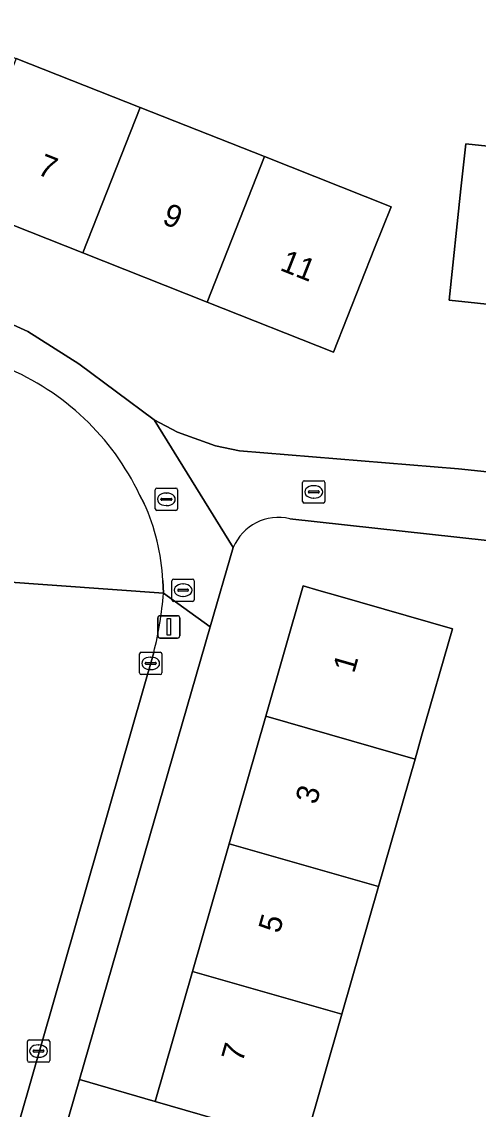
# Model space of a CAD drawing. Extents: x 159817 to 160765, y 380688 to 381638.
# Drawn here: x 160379.61 to 160400.06, y 381273.93 to 381322.59 of the extents above; entities that cross this region are included whole.
import ezdxf

# ---------------------------------------------------------------- set-up
doc = ezdxf.new("R2010")
doc.units = 0
for name, color, linetype in [('IMGEO_Brandkraan', 7, 'Continuous'), ('IMGEO_Erf', 7, 'Continuous'), ('IMGEO_Kolk', 7, 'Continuous'), ('IMGEO_Lichtmast', 7, 'Continuous'), ('IMGEO_Pand', 7, 'Continuous'), ('IMGEO_Pand_nummerreeks', 7, 'Continuous'), ('IMGEO_Rijbaan_lokaal_open', 7, 'Continuous'), ('IMGEO_Rioolput', 7, 'Continuous'), ('IMGEO_Voetpad_open', 7, 'Continuous')]:
    doc.layers.add(name, color=color, linetype=linetype)

msp = doc.modelspace()

# ---------------------------------------------------------------- linework, layer by layer
at = {"layer": 'IMGEO_Brandkraan'}
for p, q in [((160386.415, 381297.657), (160387.267, 381297.657)), ((160386.34, 381296.731), (160386.34, 381297.583)), ((160386.599, 381297.151), (160386.599, 381297.163)), ((160386.642, 381297.2), (160387.04, 381297.2)), ((160386.828, 381297.437), (160386.853, 381297.437)), ((160387.083, 381297.163), (160387.083, 381297.151)), ((160387.341, 381297.583), (160387.341, 381296.731)), ((160387.267, 381296.657), (160386.415, 381296.657)), ((160387.037, 381297.114), (160386.639, 381297.114)), ((160386.851, 381296.877), (160386.826, 381296.877))]:
    msp.add_line(p, q, dxfattribs=at)
for points in [[(160386.415, 381297.657), (160387.267, 381297.657)], [(160386.34, 381296.731), (160386.34, 381297.583)], [(160387.341, 381297.583), (160387.341, 381296.731)], [(160387.267, 381296.657), (160386.415, 381296.657)]]:
    msp.add_lwpolyline(points, dxfattribs=at)
for centre, radius, start, end in [((160386.417, 381297.581), 0.0765, 91.552, 178.448), ((160386.417, 381297.581), 0.0765, 91.552, 178.448), ((160387.265, 381297.581), 0.0765, 1.552, 88.448), ((160387.265, 381297.581), 0.0765, 1.552, 88.448), ((160386.639, 381297.16), 0.0403, 85.8775, 175.7526), ((160386.636, 381297.15), 0.0366, 178.938, 274.7102), ((160387.04, 381297.157), 0.043, 264.8664, 352.4533), ((160387.044, 381297.162), 0.0386, 1.7309, 96.639), ((160386.417, 381296.733), 0.0765, 181.552, 268.448), ((160386.417, 381296.733), 0.0765, 181.552, 268.448), ((160387.265, 381296.733), 0.0765, 271.552, 358.448), ((160387.265, 381296.733), 0.0765, 271.552, 358.448)]:
    msp.add_arc(centre, radius, start, end, dxfattribs=at)
for centre, major_axis, ratio, start_param, end_param in [((160386.827, 381297.157), (-0.387, 0.002), 0.722429, 4.712389, 7.853982), ((160386.852, 381297.157), (-0.39, 0.002), 0.717154, 1.570796, 4.712389)]:
    msp.add_ellipse(centre, major_axis=major_axis, ratio=ratio, start_param=start_param, end_param=end_param, dxfattribs=at)
at = {"layer": 'IMGEO_Erf'}
for points in [[(160328.314, 381329.328), (160354.702, 381318.907), (160356.054, 381322.485), (160359.926, 381320.866), (160358.581, 381317.406), (160375.268, 381310.815), (160379.89, 381308.737), (160382.165, 381307.29), (160385.549, 381304.776), (160386.592, 381304.226), (160388.289, 381303.611), (160389.369, 381303.391), (160399.174, 381302.587), (160441.741, 381298.109)], [(160412.322, 381292.181), (160409.191, 381292.526), (160409.543, 381295.726), (160412.674, 381295.378), (160412.963, 381298.003), (160391.627, 381300.349)], [(160389.085, 381299.063), (160388.06, 381295.519), (160382.201, 381275.257), (160385.592, 381274.277), (160387.264, 381280.102), (160388.903, 381285.813), (160390.542, 381291.524), (160392.214, 381297.349), (160392.914, 381297.148), (160393.767, 381296.903), (160398.902, 381295.429), (160397.523, 381290.624), (160397.23, 381289.603), (160395.591, 381283.892), (160393.951, 381278.18), (160392.28, 381272.357)]]:
    msp.add_lwpolyline(points, dxfattribs=at)
for points in [[(160368.242, 381325.34), (160373.802, 381323.144), (160379.361, 381320.949), (160384.92, 381318.753), (160390.48, 381316.557), (160396.152, 381314.317), (160395.42, 381312.463), (160393.583, 381307.812), (160387.915, 381310.051), (160382.355, 381312.247), (160376.796, 381314.443), (160371.237, 381316.638), (160365.678, 381318.834), (160365.128, 381319.051), (160360.007, 381321.074), (160361.844, 381325.725), (160362.576, 381327.578)], [(160412.387, 381318.112), (160411.496, 381315.854), (160417.433, 381315.226), (160423.37, 381314.599), (160429.307, 381313.971), (160435.243, 381313.344), (160436.327, 381313.229), (160441.299, 381312.703), (160440.561, 381305.721), (160434.503, 381306.361), (160428.567, 381306.989), (160422.63, 381307.616), (160416.693, 381308.244), (160410.756, 381308.872), (160404.82, 381309.499), (160398.758, 381310.14), (160399.284, 381315.113), (160399.496, 381317.122), (160405.559, 381316.481), (160407.383, 381320.359)]]:
    msp.add_lwpolyline(points, close=True, dxfattribs=at)
msp.add_arc((160391.105, 381298.226), 2.186, 76.177, 157.4928, dxfattribs=at)
at = {"layer": 'IMGEO_Kolk'}
for p, q in [((160392.266, 381302.054), (160393.118, 381302.054)), ((160392.191, 381301.128), (160392.191, 381301.98)), ((160392.45, 381301.548), (160392.45, 381301.56)), ((160392.493, 381301.597), (160392.891, 381301.597)), ((160392.679, 381301.834), (160392.704, 381301.834)), ((160392.934, 381301.56), (160392.934, 381301.548)), ((160393.192, 381301.98), (160393.192, 381301.128)), ((160393.118, 381301.054), (160392.266, 381301.054)), ((160392.888, 381301.511), (160392.49, 381301.511)), ((160392.702, 381301.274), (160392.677, 381301.274)), ((160384.889, 381293.456), (160384.889, 381294.308)), ((160384.964, 381294.382), (160385.816, 381294.382)), ((160385.89, 381294.308), (160385.89, 381293.456)), ((160385.148, 381293.876), (160385.148, 381293.888)), ((160385.586, 381293.839), (160385.188, 381293.839)), ((160385.191, 381293.925), (160385.589, 381293.925)), ((160385.377, 381294.162), (160385.402, 381294.162)), ((160385.632, 381293.888), (160385.632, 381293.876)), ((160385.816, 381293.382), (160384.964, 381293.382)), ((160385.4, 381293.602), (160385.375, 381293.602)), ((160379.868, 381276.109), (160379.868, 381276.961)), ((160379.943, 381277.035), (160380.795, 381277.035)), ((160380.356, 381276.815), (160380.381, 381276.815)), ((160380.869, 381276.961), (160380.869, 381276.109)), ((160380.127, 381276.529), (160380.127, 381276.541)), ((160380.565, 381276.492), (160380.167, 381276.492)), ((160380.17, 381276.578), (160380.568, 381276.578)), ((160380.379, 381276.255), (160380.354, 381276.255)), ((160380.611, 381276.541), (160380.611, 381276.529)), ((160380.795, 381276.035), (160379.943, 381276.035))]:
    msp.add_line(p, q, dxfattribs=at)
for points in [[(160392.266, 381302.054), (160393.118, 381302.054)], [(160392.191, 381301.128), (160392.191, 381301.98)], [(160393.192, 381301.98), (160393.192, 381301.128)], [(160393.118, 381301.054), (160392.266, 381301.054)], [(160384.889, 381293.456), (160384.889, 381294.308)], [(160384.964, 381294.382), (160385.816, 381294.382)], [(160385.89, 381294.308), (160385.89, 381293.456)], [(160385.816, 381293.382), (160384.964, 381293.382)], [(160379.868, 381276.109), (160379.868, 381276.961)], [(160379.943, 381277.035), (160380.795, 381277.035)], [(160380.869, 381276.961), (160380.869, 381276.109)], [(160380.795, 381276.035), (160379.943, 381276.035)]]:
    msp.add_lwpolyline(points, dxfattribs=at)
for centre, radius, start, end in [((160392.268, 381301.978), 0.0765, 91.552, 178.448), ((160392.268, 381301.978), 0.0765, 91.552, 178.448), ((160393.116, 381301.978), 0.0765, 1.552, 88.448), ((160393.116, 381301.978), 0.0765, 1.552, 88.448), ((160392.49, 381301.557), 0.0403, 85.8775, 175.7526), ((160392.487, 381301.547), 0.0366, 178.938, 274.7102), ((160392.891, 381301.554), 0.043, 264.8664, 352.4533), ((160392.895, 381301.559), 0.0386, 1.7309, 96.639), ((160392.268, 381301.13), 0.0765, 181.552, 268.448), ((160392.268, 381301.13), 0.0765, 181.552, 268.448), ((160393.116, 381301.13), 0.0765, 271.552, 358.448), ((160393.116, 381301.13), 0.0765, 271.552, 358.448), ((160384.966, 381294.306), 0.0765, 91.552, 178.448), ((160384.966, 381294.306), 0.0765, 91.552, 178.448), ((160385.814, 381294.306), 0.0765, 1.552, 88.448), ((160385.814, 381294.306), 0.0765, 1.552, 88.448), ((160385.188, 381293.885), 0.0403, 85.8775, 175.7526), ((160385.185, 381293.875), 0.0366, 178.938, 274.7102), ((160385.589, 381293.882), 0.043, 264.8664, 352.4533), ((160385.593, 381293.887), 0.0386, 1.7309, 96.639), ((160384.966, 381293.458), 0.0765, 181.552, 268.448), ((160384.966, 381293.458), 0.0765, 181.552, 268.448), ((160385.814, 381293.458), 0.0765, 271.552, 358.448), ((160385.814, 381293.458), 0.0765, 271.552, 358.448), ((160379.945, 381276.959), 0.0765, 91.552, 178.448), ((160379.945, 381276.959), 0.0765, 91.552, 178.448), ((160380.793, 381276.959), 0.0765, 1.552, 88.448), ((160380.793, 381276.959), 0.0765, 1.552, 88.448), ((160380.167, 381276.538), 0.0403, 85.8775, 175.7526), ((160380.164, 381276.528), 0.0366, 178.938, 274.7102), ((160380.568, 381276.535), 0.043, 264.8664, 352.4533), ((160380.572, 381276.54), 0.0386, 1.7309, 96.639), ((160379.945, 381276.111), 0.0765, 181.552, 268.448), ((160379.945, 381276.111), 0.0765, 181.552, 268.448), ((160380.793, 381276.111), 0.0765, 271.552, 358.448), ((160380.793, 381276.111), 0.0765, 271.552, 358.448)]:
    msp.add_arc(centre, radius, start, end, dxfattribs=at)
for centre, major_axis, ratio, start_param, end_param in [((160392.678, 381301.554), (-0.387, 0.002), 0.722429, 4.712389, 7.853982), ((160392.703, 381301.554), (-0.39, 0.002), 0.717154, 1.570796, 4.712389), ((160385.376, 381293.882), (-0.387, 0.002), 0.722429, 4.712389, 7.853982), ((160385.401, 381293.882), (-0.39, 0.002), 0.717154, 1.570796, 4.712389), ((160380.355, 381276.535), (-0.387, 0.002), 0.722429, 4.712389, 7.853982), ((160380.38, 381276.535), (-0.39, 0.002), 0.717154, 1.570796, 4.712389)]:
    msp.add_ellipse(centre, major_axis=major_axis, ratio=ratio, start_param=start_param, end_param=end_param, dxfattribs=at)
at = {"layer": 'IMGEO_Lichtmast'}
for p, q in [((160385.704, 381295.117), (160385.704, 381295.917)), ((160385.704, 381295.917), (160385.704, 381295.117)), ((160385.804, 381296.017), (160386.594, 381296.017)), ((160386.594, 381296.017), (160385.804, 381296.017)), ((160386.694, 381295.917), (160386.694, 381295.117)), ((160386.694, 381295.117), (160386.694, 381295.917)), ((160386.594, 381295.017), (160385.804, 381295.017)), ((160385.804, 381295.017), (160386.594, 381295.017))]:
    msp.add_line(p, q, dxfattribs=at)
msp.add_lwpolyline([(160386.124, 381295.892), (160386.274, 381295.892), (160386.274, 381295.142), (160386.124, 381295.142), (160386.124, 381295.892)], dxfattribs=at)
for centre, start, end in [((160385.804, 381295.917), 90, 180), ((160385.804, 381295.917), 90, 180), ((160386.594, 381295.917), 0, 90), ((160386.594, 381295.917), 360, 90), ((160385.804, 381295.117), 180, 270), ((160385.804, 381295.117), 180, 270), ((160386.594, 381295.117), 270, 0), ((160386.594, 381295.117), 270, 0)]:
    msp.add_arc(centre, 0.1, start, end, dxfattribs=at)
at = {"layer": 'IMGEO_Pand'}
for points in [[(160376.796, 381314.443), (160382.355, 381312.247), (160384.92, 381318.753), (160379.361, 381320.949)], [(160387.915, 381310.051), (160390.48, 381316.557), (160384.92, 381318.753), (160382.355, 381312.247)], [(160405.559, 381316.481), (160399.496, 381317.122), (160399.284, 381315.113), (160398.758, 381310.14), (160404.82, 381309.499)], [(160387.915, 381310.051), (160393.583, 381307.812), (160395.42, 381312.463), (160396.152, 381314.317), (160390.48, 381316.557)], [(160397.23, 381289.603), (160397.523, 381290.624), (160398.902, 381295.429), (160393.767, 381296.903), (160392.914, 381297.148), (160392.214, 381297.349), (160390.542, 381291.524)], [(160397.23, 381289.603), (160390.542, 381291.524), (160388.903, 381285.813), (160395.591, 381283.892)], [(160393.951, 381278.18), (160395.591, 381283.892), (160388.903, 381285.813), (160387.264, 381280.102)], [(160393.951, 381278.18), (160387.264, 381280.102), (160385.592, 381274.277), (160390.398, 381272.897), (160392.28, 381272.357)]]:
    msp.add_lwpolyline(points, close=True, dxfattribs=at)
at = {"layer": 'IMGEO_Rijbaan_lokaal_open'}
for points in [[(160385.099, 381301.043), (160384.895, 381301.423)], [(160378.693, 381297.546), (160385.962, 381297.018), (160385.932, 381297.595)], [(160385.962, 381297.018), (160378.693, 381297.546)], [(160378.591, 381294.609), (160367.526, 381256.502), (160366.426, 381252.688), (160364.487, 381246.013), (160371.067, 381244.133), (160372.118, 381247.759), (160374.029, 381254.391), (160385.528, 381294.362)]]:
    msp.add_lwpolyline(points, dxfattribs=at)
for centre, radius, start, end in [((160374.489, 381296.473), 11.523, 25.4386, 67.6656), ((160376.514, 381297.144), 9.428, 2.7391, 24.4245), ((160370.02, 381298.26), 15.99, 345.8924, 355.5469)]:
    msp.add_arc(centre, radius, start, end, dxfattribs=at)
at = {"layer": 'IMGEO_Rioolput'}
for p, q in [((160385.591, 381300.798), (160385.591, 381301.65)), ((160385.666, 381301.724), (160386.518, 381301.724)), ((160386.592, 381301.65), (160386.592, 381300.798)), ((160385.85, 381301.218), (160385.85, 381301.23)), ((160386.288, 381301.181), (160385.89, 381301.181)), ((160385.893, 381301.267), (160386.291, 381301.267)), ((160386.079, 381301.504), (160386.104, 381301.504)), ((160386.334, 381301.23), (160386.334, 381301.218)), ((160386.518, 381300.724), (160385.666, 381300.724)), ((160386.102, 381300.944), (160386.077, 381300.944))]:
    msp.add_line(p, q, dxfattribs=at)
for points in [[(160385.591, 381300.798), (160385.591, 381301.65)], [(160385.666, 381301.724), (160386.518, 381301.724)], [(160386.592, 381301.65), (160386.592, 381300.798)], [(160386.518, 381300.724), (160385.666, 381300.724)]]:
    msp.add_lwpolyline(points, dxfattribs=at)
for centre, radius, start, end in [((160385.668, 381301.648), 0.0765, 91.552, 178.448), ((160385.668, 381301.648), 0.0765, 91.552, 178.448), ((160386.516, 381301.648), 0.0765, 1.552, 88.448), ((160386.516, 381301.648), 0.0765, 1.552, 88.448), ((160385.89, 381301.227), 0.0403, 85.8775, 175.7526), ((160385.887, 381301.217), 0.0366, 178.938, 274.7102), ((160386.291, 381301.224), 0.043, 264.8664, 352.4533), ((160386.295, 381301.229), 0.0386, 1.7309, 96.639), ((160385.668, 381300.8), 0.0765, 181.552, 268.448), ((160385.668, 381300.8), 0.0765, 181.552, 268.448), ((160386.516, 381300.8), 0.0765, 271.552, 358.448), ((160386.516, 381300.8), 0.0765, 271.552, 358.448)]:
    msp.add_arc(centre, radius, start, end, dxfattribs=at)
for centre, major_axis, ratio, start_param, end_param in [((160386.078, 381301.224), (-0.387, 0.002), 0.722429, 4.712389, 7.853982), ((160386.103, 381301.224), (-0.39, 0.002), 0.717154, 1.570796, 4.712389)]:
    msp.add_ellipse(centre, major_axis=major_axis, ratio=ratio, start_param=start_param, end_param=end_param, dxfattribs=at)
at = {"layer": 'IMGEO_Voetpad_open'}
for points in [[(160385.932, 381297.595), (160385.962, 381297.018), (160388.06, 381295.519), (160389.085, 381299.063), (160385.549, 381304.776), (160382.165, 381307.29), (160379.89, 381308.737), (160375.268, 381310.815), (160358.581, 381317.406)], [(160399.174, 381302.587), (160389.369, 381303.391), (160388.289, 381303.611), (160386.592, 381304.226), (160385.549, 381304.776), (160389.085, 381299.063)], [(160391.627, 381300.349), (160412.963, 381298.003), (160414.405, 381297.844), (160417.885, 381297.462), (160424.971, 381296.683), (160439.518, 381295.083), (160440.455, 381294.918), (160441.058, 381294.498), (160441.164, 381293.666), (160442.693, 381298.896), (160442.351, 381298.396), (160441.741, 381298.109), (160399.174, 381302.587)], [(160384.895, 381301.423), (160385.099, 381301.043)], [(160374.897, 381250), (160381.501, 381272.838), (160382.201, 381275.257), (160388.06, 381295.519), (160385.962, 381297.018)], [(160385.528, 381294.362), (160374.029, 381254.391), (160372.118, 381247.759), (160371.067, 381244.133), (160370.337, 381241.568), (160368.215, 381234.221), (160355.503, 381190.644), (160357.559, 381190.045), (160369.194, 381230.279), (160369.89, 381232.684), (160374.897, 381250)], [(160390.398, 381272.897), (160385.592, 381274.277), (160382.201, 381275.257), (160381.501, 381272.838)]]:
    msp.add_lwpolyline(points, dxfattribs=at)
for centre, radius, start, end in [((160374.489, 381296.473), 11.523, 25.4386, 67.6656), ((160376.514, 381297.144), 9.428, 2.7391, 24.4245), ((160391.105, 381298.226), 2.186, 76.177, 157.4928), ((160370.02, 381298.26), 15.99, 345.8924, 355.5469)]:
    msp.add_arc(centre, radius, start, end, dxfattribs=at)

# ---------------------------------------------------------------- texts
at = {"layer": 'IMGEO_Pand_nummerreeks'}
for s, rotation, p in [('7', 338.4467, (160380.262, 381315.783)), ('9', 338.4467, (160385.858, 381313.573)), ('11', 338.4467, (160391.133, 381311.489)), ('1', 73.9858, (160394.495, 381293.405)), ('3', 73.9858, (160392.808, 381287.527)), ('5', 73.9858, (160391.153, 381281.759)), ('7', 73.9858, (160389.497, 381275.991))]:
    msp.add_text(s, height=1, rotation=rotation, dxfattribs=at).set_placement(p)

doc.saveas('drawing.dxf')
